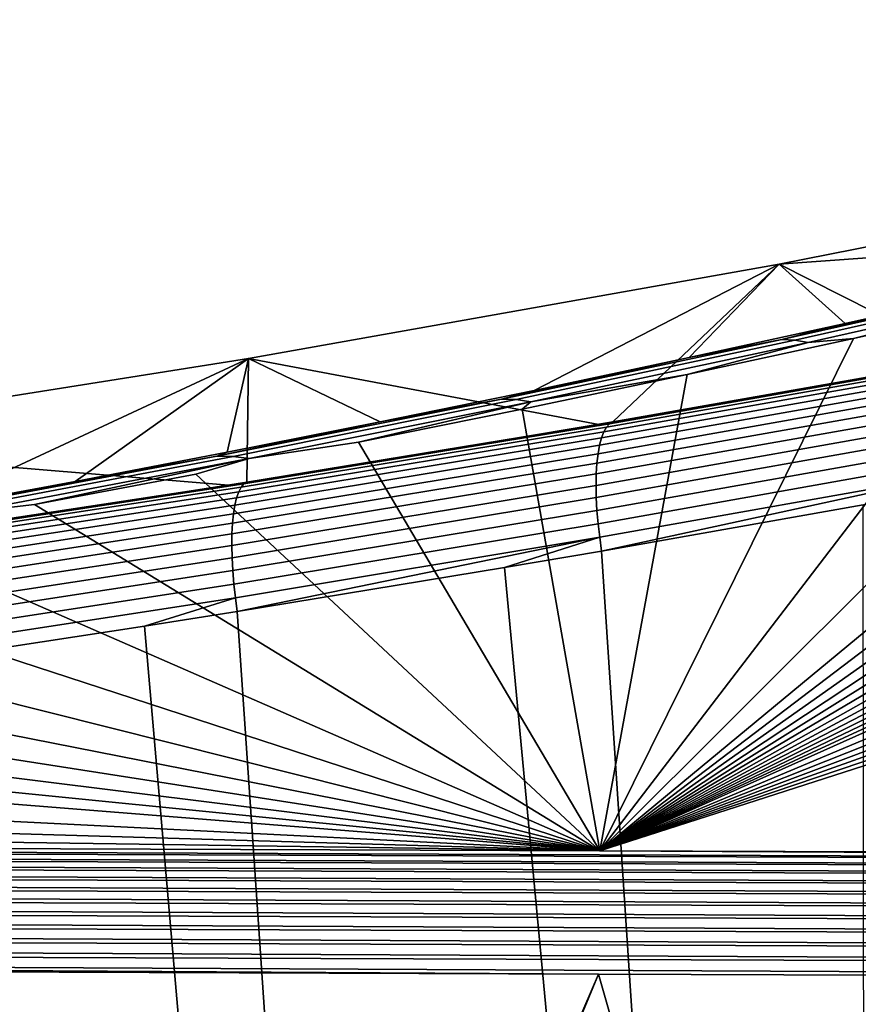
# Model space of a CAD drawing. Header units: metres. Extents: x -109 to 109, y -100 to 58.
# Tile 361 of 642: x -27.15 to -21.39, y -1.18 to 5.57. Entities that reach past the tile are written whole.
import ezdxf

# ---------------------------------------------------------------- set-up
doc = ezdxf.new("R2010")
doc.units = ezdxf.units.M
doc.layers.add('solid_21_062_100_XXX', color=7, linetype='CONTINUOUS')

msp = doc.modelspace()

# ---------------------------------------------------------------- linework, layer by layer
at = {"layer": 'solid_21_062_100_XXX'}
for points in [[(-2.20382, -0.203363, -19.838242), (-23.166414, -0.126966, -19.628342), (-3.36626, 6.248704, -2.111332), (-2.240212, 6.289994, -1.997891)], [(-23.166414, -0.126966, -19.628342), (-4.498542, 6.190415, -2.27148), (-3.36626, 6.248704, -2.111332)], [(-23.166414, -0.126966, -19.628342), (-5.638408, 6.114653, -2.479636), (-4.498542, 6.190415, -2.27148)], [(-23.166414, -0.126966, -19.628342), (-6.788262, 6.02087, -2.737302), (-5.638408, 6.114653, -2.479636)], [(-23.166414, -0.126966, -19.628342), (-7.951138, 5.908281, -3.046637), (-6.788262, 6.02087, -2.737302)], [(-23.166414, -0.126966, -19.628342), (-9.128993, 5.775929, -3.410272), (-7.951138, 5.908281, -3.046637)], [(-23.166414, -0.126966, -19.628342), (-10.322869, 5.622814, -3.830953), (-9.128993, 5.775929, -3.410272)], [(-23.166414, -0.126966, -19.628342), (-10.926213, 5.538189, -4.063457), (-10.322869, 5.622814, -3.830953)], [(-23.166414, -0.126966, -19.628342), (-11.534681, 5.447804, -4.311787), (-10.926213, 5.538189, -4.063457)], [(-23.166414, -0.126966, -19.628342), (-12.148297, 5.351671, -4.575912), (-11.534681, 5.447804, -4.311787)], [(-23.166414, -0.126966, -19.628342), (-12.767702, 5.249365, -4.856995), (-12.148297, 5.351671, -4.575912)], [(-23.166414, -0.126966, -19.628342), (-13.392985, 5.140868, -5.155087), (-12.767702, 5.249365, -4.856995)], [(-23.166414, -0.126966, -19.628342), (-14.024491, 5.025776, -5.471301), (-13.392985, 5.140868, -5.155087)], [(-23.166414, -0.126966, -19.628342), (-14.662304, 4.904035, -5.805781), (-14.024491, 5.025776, -5.471301)], [(-23.166414, -0.126966, -19.628342), (-15.306645, 4.775266, -6.15957), (-14.662304, 4.904035, -5.805781)], [(-23.166414, -0.126966, -19.628342), (-15.95763, 4.639369, -6.532943), (-15.306645, 4.775266, -6.15957)], [(-23.166414, -0.126966, -19.628342), (-16.615303, 4.496017, -6.926799), (-15.95763, 4.639369, -6.532943)], [(-21.936508, 3.896344, 0.004598), (-18.310461, 4.610676, 0.004598), (-20.40745, 3.729517, -8.781516), (-21.483845, 3.48773, -9.44991)], [(-18.218073, 4.163501, 12.691058), (-18.310461, 4.610676, 0.004598), (-21.936508, 3.896344, 0.004598)], [(-23.166414, -0.126966, -19.628342), (-17.279737, 4.344935, -7.341896), (-16.615303, 4.496017, -6.926799)], [(-23.166414, -0.126966, -19.628342), (-17.950905, 4.186233, -7.777926), (-17.279737, 4.344935, -7.341896)], [(-23.166414, -0.126966, -19.628342), (-19.11861, 3.908724, -8.540374), (-17.950905, 4.186233, -7.777926)], [(-18.218073, 4.163501, 12.691058), (-21.936508, 3.896344, 0.004598), (-20.641682, 3.24252, 24.577488), (-20.587622, 3.252382, 24.59383)], [(-25.57563, 3.249219, 0.004598), (-21.936508, 3.896344, 0.004598), (-23.616116, 3.030068, -10.714917), (-24.672239, 2.813817, -11.312533)], [(-23.171717, 2.796786, 23.849459), (-23.075878, 2.813107, 23.875738), (-21.936508, 3.896344, 0.004598), (-25.57563, 3.249219, 0.004598)], [(-21.936508, 3.896344, 0.004598), (-22.553286, 3.254667, -10.09402), (-23.616116, 3.030068, -10.714917)], [(-23.166414, -0.126966, -19.628342), (-20.277086, 3.641572, -9.274369), (-19.11861, 3.908724, -8.540374)], [(-23.075878, 2.813107, 23.875738), (-20.641682, 3.24252, 24.577488), (-21.936508, 3.896344, 0.004598)], [(-21.936508, 3.896344, 0.004598), (-21.483845, 3.48773, -9.44991), (-22.553286, 3.254667, -10.09402)], [(-20.026335, 3.80336, -8.688615), (-21.917946, 3.378902, -9.860065), (-20.40745, 3.729517, -8.781516)], [(-19.946249, 3.796893, -8.785901), (-21.828053, 3.373802, -9.951789), (-21.917946, 3.378902, -9.860065), (-20.026335, 3.80336, -8.688615)], [(-19.865442, 3.779402, -8.881148), (-21.737879, 3.35761, -10.041659), (-21.828053, 3.373802, -9.951789), (-19.946249, 3.796893, -8.785901)], [(-21.917946, 3.378902, -9.860065), (-21.483845, 3.48773, -9.44991), (-20.40745, 3.729517, -8.781516)], [(-19.865442, 3.779402, -8.881148), (-21.426182, 3.38492, -9.979516), (-21.737879, 3.35761, -10.041659)], [(-19.865442, 3.779402, -8.881148), (-20.277086, 3.641572, -9.274369), (-21.426182, 3.38492, -9.979516)], [(-23.166414, -0.126966, -19.628342), (-21.426182, 3.38492, -9.979516), (-20.277086, 3.641572, -9.274369)], [(-21.917946, 3.378902, -9.860065), (-22.553286, 3.254667, -10.09402), (-21.483845, 3.48773, -9.44991)], [(-21.917946, 3.378902, -9.860065), (-23.839832, 2.970449, -10.987309), (-22.553286, 3.254667, -10.09402)], [(-21.828053, 3.373802, -9.951789), (-23.739902, 2.966519, -11.074064), (-23.839832, 2.970449, -10.987309), (-21.917946, 3.378902, -9.860065)], [(-23.166414, -0.126966, -19.628342), (-22.566347, 3.138335, -10.657002), (-21.426182, 3.38492, -9.979516)], [(-21.737879, 3.35761, -10.041659), (-21.426182, 3.38492, -9.979516), (-22.566347, 3.138335, -10.657002)], [(-21.737879, 3.35761, -10.041659), (-23.640141, 2.951435, -11.159125), (-23.739902, 2.966519, -11.074064), (-21.828053, 3.373802, -9.951789)], [(-21.737879, 3.35761, -10.041659), (-22.566347, 3.138335, -10.657002), (-23.640141, 2.951435, -11.159125)], [(-29.22592, 2.66965, 0.004598), (-25.57563, 3.249219, 0.004598), (-27.803587, 2.212918, -12.973472), (-28.835573, 2.028013, -13.484472)], [(-25.713413, 2.380016, 23.189371), (-25.586077, 2.400158, 23.22076), (-25.57563, 3.249219, 0.004598), (-29.22592, 2.66965, 0.004598)], [(-25.57563, 3.249219, 0.004598), (-26.765745, 2.405428, -12.441311), (-27.803587, 2.212918, -12.973472)], [(-25.57563, 3.249219, 0.004598), (-25.722164, 2.605635, -11.888041), (-26.765745, 2.405428, -12.441311)], [(-25.57563, 3.249219, 0.004598), (-24.672239, 2.813817, -11.312533), (-25.722164, 2.605635, -11.888041)], [(-25.586077, 2.400158, 23.22076), (-23.171717, 2.796786, 23.849459), (-25.57563, 3.249219, 0.004598)], [(-23.839832, 2.970449, -10.987309), (-23.616116, 3.030068, -10.714917), (-22.553286, 3.254667, -10.09402)], [(-23.098646, 2.80051, 23.967815), (-20.587622, 3.252382, 24.59383), (-20.641682, 3.24252, 24.577488)], [(-23.098646, 2.80051, 23.967815), (-20.612434, 3.239152, 24.684765), (-20.587622, 3.252382, 24.59383)], [(-23.098646, 2.80051, 23.967815), (-20.641682, 3.24252, 24.577488), (-23.075878, 2.813107, 23.875738)], [(-23.138206, 2.745798, 24.146591), (-23.154322, 2.704396, 24.231339), (-20.673151, 3.142026, 24.945196), (-20.65551, 3.18363, 24.861416)], [(-23.119577, 2.777957, 24.058418), (-23.138206, 2.745798, 24.146591), (-20.65551, 3.18363, 24.861416), (-20.635197, 3.216127, 24.774281)], [(-23.098646, 2.80051, 23.967815), (-23.119577, 2.777957, 24.058418), (-20.635197, 3.216127, 24.774281), (-20.612434, 3.239152, 24.684765)], [(-23.166414, -0.126966, -19.628342), (-23.697844, 2.901524, -11.307633), (-22.566347, 3.138335, -10.657002)], [(-23.640141, 2.951435, -11.159125), (-22.566347, 3.138335, -10.657002), (-23.697844, 2.901524, -11.307633)], [(-23.154322, 2.704396, 24.231339), (-23.167742, 2.654219, 24.311699), (-20.687922, 3.091778, 25.024683), (-20.673151, 3.142026, 24.945196)], [(-23.167742, 2.654219, 24.311699), (-23.178312, 2.595835, 24.386768), (-20.699654, 3.03345, 25.098989), (-20.687922, 3.091778, 25.024683)], [(-23.839832, 2.970449, -10.987309), (-24.672239, 2.813817, -11.312533), (-23.616116, 3.030068, -10.714917)], [(-23.178312, 2.595835, 24.386768), (-23.185917, 2.529903, 24.455694), (-20.70822, 2.967694, 25.167282), (-20.699654, 3.03345, 25.098989)], [(-23.839832, 2.970449, -10.987309), (-25.791878, 2.578951, -12.067739), (-24.672239, 2.813817, -11.312533)], [(-23.739902, 2.966519, -11.074064), (-25.681686, 2.575977, -12.150159), (-25.791878, 2.578951, -12.067739), (-23.839832, 2.970449, -10.987309)], [(-23.640141, 2.951435, -11.159125), (-25.572124, 2.561798, -12.23102), (-25.681686, 2.575977, -12.150159), (-23.739902, 2.966519, -11.074064)], [(-23.640141, 2.951435, -11.159125), (-24.821104, 2.67421, -11.932174), (-25.572124, 2.561798, -12.23102)], [(-23.640141, 2.951435, -11.159125), (-23.697844, 2.901524, -11.307633), (-24.821104, 2.67421, -11.932174)], [(-23.185917, 2.529903, 24.455694), (-23.190468, 2.457168, 24.5177), (-20.713522, 2.895245, 25.2288), (-20.70822, 2.967694, 25.167282)], [(-23.166414, -0.126966, -19.628342), (-24.821104, 2.67421, -11.932174), (-23.697844, 2.901524, -11.307633)], [(-23.190468, 2.457168, 24.5177), (-23.191916, 2.378454, 24.572084), (-20.7155, 2.816913, 25.28285), (-20.713522, 2.895245, 25.2288)], [(-25.791878, 2.578951, -12.067739), (-25.722164, 2.605635, -11.888041), (-24.672239, 2.813817, -11.312533)], [(-25.625809, 2.365997, 23.405495), (-25.642698, 2.334157, 23.494631), (-23.138206, 2.745798, 24.146591), (-23.119577, 2.777957, 24.058418)], [(-25.606768, 2.388103, 23.313881), (-25.625809, 2.365997, 23.405495), (-23.119577, 2.777957, 24.058418), (-23.098646, 2.80051, 23.967815)], [(-25.606768, 2.388103, 23.313881), (-23.075878, 2.813107, 23.875738), (-23.171717, 2.796786, 23.849459)], [(-25.606768, 2.388103, 23.313881), (-23.098646, 2.80051, 23.967815), (-23.075878, 2.813107, 23.875738)], [(-25.606768, 2.388103, 23.313881), (-23.171717, 2.796786, 23.849459), (-25.586077, 2.400158, 23.22076)], [(-23.191916, 2.378454, 24.572084), (-23.190241, 2.294649, 24.618233), (-20.714134, 2.733577, 25.328833), (-20.7155, 2.816913, 25.28285)], [(-25.657242, 2.292948, 23.580273), (-25.669273, 2.242839, 23.661444), (-23.167742, 2.654219, 24.311699), (-23.154322, 2.704396, 24.231339)], [(-25.642698, 2.334157, 23.494631), (-25.657242, 2.292948, 23.580273), (-23.154322, 2.704396, 24.231339), (-23.138206, 2.745798, 24.146591)], [(-23.190241, 2.294649, 24.618233), (-23.185463, 2.2067, 24.655622), (-20.70944, 2.646166, 25.36623), (-20.714134, 2.733577, 25.328833)], [(-28.116287, 2.014469, 22.62981), (-25.713413, 2.380016, 23.189371), (-29.22592, 2.66965, 0.004598)], [(-25.572124, 2.561798, -12.23102), (-24.821104, 2.67421, -11.932174), (-23.166414, -0.126966, -19.628342), (-25.936493, 2.456101, -12.531425)], [(-25.669273, 2.242839, 23.661444), (-25.678658, 2.184403, 23.737215), (-23.178312, 2.595835, 24.386768), (-23.167742, 2.654219, 24.311699)], [(-23.185463, 2.2067, 24.655622), (-23.177639, 2.115603, 24.683832), (-20.701468, 2.55566, 25.394627), (-20.70944, 2.646166, 25.36623)], [(-25.791878, 2.578951, -12.067739), (-27.773951, 2.205354, -13.098736), (-26.765745, 2.405428, -12.441311)], [(-25.681686, 2.575977, -12.150159), (-27.653288, 2.203111, -13.177499), (-27.773951, 2.205354, -13.098736), (-25.791878, 2.578951, -12.067739)], [(-25.572124, 2.561798, -12.23102), (-27.533724, 2.189621, -13.254812), (-27.653288, 2.203111, -13.177499), (-25.681686, 2.575977, -12.150159)], [(-25.791878, 2.578951, -12.067739), (-26.765745, 2.405428, -12.441311), (-25.722164, 2.605635, -11.888041)], [(-25.678658, 2.184403, 23.737215), (-25.685286, 2.118306, 23.806725), (-23.185917, 2.529903, 24.455694), (-23.178312, 2.595835, 24.386768)], [(-25.572124, 2.561798, -12.23102), (-27.044468, 2.246942, -13.106085), (-27.533724, 2.189621, -13.254812)], [(-25.572124, 2.561798, -12.23102), (-25.936493, 2.456101, -12.531425), (-27.044468, 2.246942, -13.106085)], [(-25.685286, 2.118306, 23.806725), (-25.689081, 2.045303, 23.869179), (-23.190468, 2.457168, 24.5177), (-23.185917, 2.529903, 24.455694)], [(-23.177639, 2.115603, 24.683832), (-23.166855, 2.022386, 24.702543), (-20.690308, 2.46307, 25.413702), (-20.701468, 2.55566, 25.394627)], [(-23.166414, -0.126966, -19.628342), (-27.044468, 2.246942, -13.106085), (-25.936493, 2.456101, -12.531425)], [(-25.689081, 2.045303, 23.869179), (-25.690002, 1.966227, 23.923862), (-23.191916, 2.378454, 24.572084), (-23.190468, 2.457168, 24.5177)], [(-23.166855, 2.022386, 24.702543), (-23.154472, 1.927882, 24.711136), (-20.690308, 2.46307, 25.413702)], [(-20.690308, 2.46307, 25.413702), (-23.154472, 1.927882, 24.711136), (-21.359489, 2.244671, 25.219969)], [(-28.151958, 1.981238, 22.81642), (-28.167055, 1.949698, 22.906439), (-25.642698, 2.334157, 23.494631), (-25.625809, 2.365997, 23.405495)], [(-28.134869, 2.002927, 22.723877), (-28.151958, 1.981238, 22.81642), (-25.625809, 2.365997, 23.405495), (-25.606768, 2.388103, 23.313881)], [(-28.134869, 2.002927, 22.723877), (-25.586077, 2.400158, 23.22076), (-25.713413, 2.380016, 23.189371)], [(-28.134869, 2.002927, 22.723877), (-25.606768, 2.388103, 23.313881), (-25.586077, 2.400158, 23.22076)], [(-28.134869, 2.002927, 22.723877), (-25.713413, 2.380016, 23.189371), (-28.116287, 2.014469, 22.62981)], [(-27.773951, 2.205354, -13.098736), (-27.803587, 2.212918, -12.973472), (-26.765745, 2.405428, -12.441311)], [(-25.690002, 1.966227, 23.923862), (-25.68804, 1.88198, 23.970154), (-23.190241, 2.294649, 24.618233), (-23.191916, 2.378454, 24.572084)], [(-28.167055, 1.949698, 22.906439), (-28.179983, 1.90867, 22.992903), (-25.657242, 2.292948, 23.580273), (-25.642698, 2.334157, 23.494631)], [(-28.190592, 1.858626, 23.074814), (-28.198763, 1.800142, 23.151228), (-25.678658, 2.184403, 23.737215), (-25.669273, 2.242839, 23.661444)], [(-28.179983, 1.90867, 22.992903), (-28.190592, 1.858626, 23.074814), (-25.669273, 2.242839, 23.661444), (-25.657242, 2.292948, 23.580273)], [(-27.533724, 2.189621, -13.254812), (-27.044468, 2.246942, -13.106085), (-23.166414, -0.126966, -19.628342), (-28.145498, 2.04645, -13.656932)], [(-25.68804, 1.88198, 23.970154), (-25.683214, 1.793524, 24.007523), (-23.185463, 2.2067, 24.655622), (-23.190241, 2.294649, 24.618233)], [(-23.154472, 1.927882, 24.711136), (-21.565466, -22.155962, 25.15975), (-21.333944, -22.155027, 25.22747), (-21.359489, 2.244671, 25.219969)], [(-28.198763, 1.800142, 23.151228), (-28.204401, 1.733892, 23.221268), (-25.685286, 2.118306, 23.806725), (-25.678658, 2.184403, 23.737215)], [(-25.683214, 1.793524, 24.007523), (-25.675579, 1.701869, 24.035545), (-23.177639, 2.115603, 24.683832), (-23.185463, 2.2067, 24.655622)], [(-28.204401, 1.733892, 23.221268), (-28.207439, 1.660638, 23.284124), (-25.689081, 2.045303, 23.869179), (-25.685286, 2.118306, 23.806725)], [(-25.675579, 1.701869, 24.035545), (-25.665226, 1.60806, 24.0539), (-23.166855, 2.022386, 24.702543), (-23.177639, 2.115603, 24.683832)], [(-23.166414, -0.126966, -19.628342), (-29.239901, 1.854424, -14.184519), (-28.145498, 2.04645, -13.656932)], [(-28.207439, 1.660638, 23.284124), (-28.207846, 1.581224, 23.339075), (-25.690002, 1.966227, 23.923862), (-25.689081, 2.045303, 23.869179)], [(-28.207846, 1.581224, 23.339075), (-28.205614, 1.496564, 23.385489), (-25.68804, 1.88198, 23.970154), (-25.690002, 1.966227, 23.923862)], [(-25.665226, 1.60806, 24.0539), (-25.653429, 1.512984, 24.062063), (-23.166855, 2.022386, 24.702543)], [(-23.166855, 2.022386, 24.702543), (-25.653429, 1.512984, 24.062063), (-23.820559, 1.814315, 24.531425)], [(-23.166855, 2.022386, 24.702543), (-23.820559, 1.814315, 24.531425), (-23.154472, 1.927882, 24.711136)], [(-23.154472, 1.927882, 24.711136), (-23.820559, 1.814315, 24.531425), (-21.565466, -22.155962, 25.15975)], [(-29.524599, 1.835865, -14.227872), (-29.239901, 1.854424, -14.184519), (-23.166414, -0.126966, -19.628342), (-30.328093, 1.670621, -14.689514)], [(-28.205614, 1.496564, 23.385489), (-28.200769, 1.407634, 23.422827), (-25.683214, 1.793524, 24.007523), (-25.68804, 1.88198, 23.970154)], [(-28.200769, 1.407634, 23.422827), (-28.193367, 1.315456, 23.450665), (-25.675579, 1.701869, 24.035545), (-25.683214, 1.793524, 24.007523)], [(-25.653429, 1.512984, 24.062063), (-24.037828, -22.165127, 24.473864), (-21.565466, -22.155962, 25.15975), (-23.820559, 1.814315, 24.531425)], [(-28.193367, 1.315456, 23.450665), (-28.183495, 1.221093, 23.468678), (-25.665226, 1.60806, 24.0539), (-25.675579, 1.701869, 24.035545)], [(-23.166414, -0.126966, -19.628342), (-31.410244, 1.494885, -15.172344), (-30.328093, 1.670621, -14.689514)], [(-28.183495, 1.221093, 23.468678), (-28.172331, 1.125481, 23.476433), (-26.290125, 1.412115, 23.907579), (-25.665226, 1.60806, 24.0539)], [(-25.665226, 1.60806, 24.0539), (-26.290125, 1.412115, 23.907579), (-25.653429, 1.512984, 24.062063)], [(-23.166414, -0.126966, -19.628342), (-32.486885, 1.326991, -15.633629), (-31.410244, 1.494885, -15.172344)], [(-26.290125, 1.412115, 23.907579), (-24.243612, -22.165815, 24.419825), (-24.037828, -22.165127, 24.473864), (-25.653429, 1.512984, 24.062063)], [(-28.172331, 1.125481, 23.476433), (-26.76173, -22.17318, 23.795977), (-24.243612, -22.165815, 24.419825), (-26.290125, 1.412115, 23.907579)], [(-23.166414, -0.126966, -19.628342), (-33.557377, 1.166906, -16.073458), (-32.486885, 1.326991, -15.633629)], [(-23.166414, -0.126966, -19.628342), (-34.621212, 1.014578, -16.491978), (-33.557377, 1.166906, -16.073458)], [(-28.766661, 1.03853, 23.348164), (-26.940786, -22.17363, 23.754232), (-26.76173, -22.17318, 23.795977), (-28.172331, 1.125481, 23.476433)], [(-23.166414, -0.126966, -19.628342), (-35.678524, 0.869841, -16.889637), (-34.621212, 1.014578, -16.491978)], [(-30.709318, 0.766245, 22.955), (-29.503345, -22.178864, 23.194378), (-26.940786, -22.17363, 23.754232), (-28.766661, 1.03853, 23.348164)], [(-23.166414, -0.126966, -19.628342), (-37.773472, 0.602599, -17.623878), (-35.678524, 0.869841, -16.889637)], [(-23.166414, -0.126966, -19.628342), (-39.861881, 0.361884, -18.285236), (-37.773472, 0.602599, -17.623878)], [(-23.166414, -0.126966, -19.628342), (-41.970928, 0.144716, -18.881901), (-39.861881, 0.361884, -18.285236)], [(-23.166414, -0.126966, -19.628342), (-44.129009, -0.050568, -19.418442), (-41.970928, 0.144716, -18.881901)], [(-44.129547, -0.068957, -19.464907), (-44.129009, -0.050568, -19.418442), (-23.166414, -0.126966, -19.628342), (-2.204883, -0.242691, -19.93008)], [(-2.205933, -0.291956, -20.016993), (-44.13113, -0.139161, -19.597193), (-44.130608, -0.113322, -19.55442)], [(-2.204883, -0.242691, -19.93008), (-2.205933, -0.291956, -20.016993), (-44.130608, -0.113322, -19.55442), (-44.130081, -0.089896, -19.510279)], [(-2.204883, -0.242691, -19.93008), (-44.130081, -0.089896, -19.510279), (-44.129547, -0.068957, -19.464907)], [(-2.204883, -0.242691, -19.93008), (-23.166414, -0.126966, -19.628342), (-2.20382, -0.203363, -19.838242)], [(-2.206956, -0.350552, -20.09791), (-2.207941, -0.417756, -20.171833), (-44.132652, -0.230333, -19.716003), (-44.132153, -0.197757, -19.678108)], [(-2.206956, -0.350552, -20.09791), (-44.132153, -0.197757, -19.678108), (-44.131645, -0.167336, -19.638464)], [(-2.205933, -0.291956, -20.016993), (-2.206956, -0.350552, -20.09791), (-44.131645, -0.167336, -19.638464), (-44.13113, -0.139161, -19.597193)], [(-2.207941, -0.417756, -20.171833), (-2.208876, -0.49274, -20.237852), (-44.133614, -0.301537, -19.786083), (-44.133137, -0.264962, -19.752031)], [(-2.207941, -0.417756, -20.171833), (-44.133137, -0.264962, -19.752031), (-44.132652, -0.230333, -19.716003)], [(-2.208876, -0.49274, -20.237852), (-44.134071, -0.339946, -19.81805), (-44.133614, -0.301537, -19.786083)], [(-2.209748, -0.574581, -20.295153), (-44.134945, -0.421787, -19.875351), (-44.134518, -0.380071, -19.847837)], [(-2.208876, -0.49274, -20.237852), (-2.209748, -0.574581, -20.295153), (-44.134518, -0.380071, -19.847837), (-44.134071, -0.339946, -19.81805)], [(-2.210547, -0.662269, -20.343029), (-44.135742, -0.509475, -19.923227), (-44.135353, -0.464966, -19.900507)], [(-2.209748, -0.574581, -20.295153), (-2.210547, -0.662269, -20.343029), (-44.135353, -0.464966, -19.900507), (-44.134945, -0.421787, -19.875351)], [(-2.210547, -0.662269, -20.343029), (-2.211263, -0.754723, -20.380892), (-44.136112, -0.555176, -19.943443), (-44.135742, -0.509475, -19.923227)], [(-2.211263, -0.754723, -20.380892), (-2.211887, -0.850806, -20.408274), (-44.136784, -0.64959, -19.976116), (-44.136459, -0.601929, -19.96109)], [(-2.211263, -0.754723, -20.380892), (-44.136459, -0.601929, -19.96109), (-44.136112, -0.555176, -19.943443)], [(-2.211887, -0.850806, -20.408274), (-44.137081, -0.698011, -19.988472), (-44.136784, -0.64959, -19.976116)], [(-2.211887, -0.850806, -20.408274), (-2.212412, -0.949332, -20.424837), (-44.13736, -0.747044, -19.998123), (-44.137081, -0.698011, -19.988472)], [(-2.212412, -0.949332, -20.424837), (-2.212826, -1.049087, -20.43038), (-44.137829, -0.846337, -20.009192), (-44.137608, -0.796537, -20.005035)], [(-2.212412, -0.949332, -20.424837), (-44.137608, -0.796537, -20.005035), (-44.13736, -0.747044, -19.998123)], [(-44.137829, -0.846337, -20.009192), (-23.175426, -0.972689, -20.220478), (-44.138027, -0.896292, -20.010578)], [(-44.137829, -0.846337, -20.009192), (-2.212826, -1.049087, -20.43038), (-23.175426, -0.972689, -20.220478)], [(-23.175426, -0.972689, -20.220478), (-32.278339, -22.059999, -20.12933), (-46.667332, -22.023781, -19.985252), (-44.138027, -0.896292, -20.010578)], [(-23.175426, -0.972689, -20.220478), (-31.916618, -22.060759, -20.132952), (-32.278339, -22.059999, -20.12933)], [(-23.175426, -0.972689, -20.220478), (-17.148014, -22.086779, -20.280832), (-31.916618, -22.060759, -20.132952)], [(-23.175426, -0.972689, -20.220478), (-2.212826, -1.049087, -20.43038), (-9.679617, -22.091299, -20.355614), (-17.148014, -22.086779, -20.280832)]]:
    msp.add_3dface(points, dxfattribs=at)

doc.saveas('drawing.dxf')
